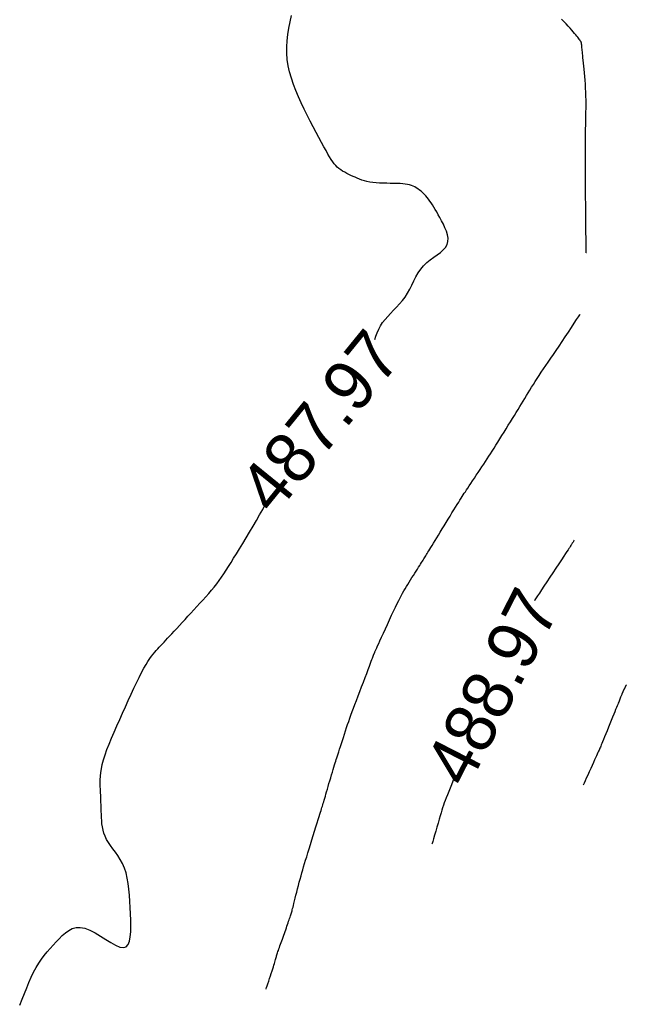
# Model space of a CAD drawing. Header units: millimetres. Extents: x 32690613 to 32693367, y 5343692 to 5344708.
# Tile 393 of 656: x 32692638 to 32692650, y 5344112 to 5344131. Entities that reach past the tile are written whole.
import ezdxf
from ezdxf.enums import TextEntityAlignment as Align

# ---------------------------------------------------------------- set-up
doc = ezdxf.new("R2010")
doc.units = ezdxf.units.MM
doc.header["$LTSCALE"] = 20
for name, color, linetype in [('02-DGM_HL_488.00', 2, 'Continuous'), ('02-DGM_HL_488.50', 12, 'Continuous'), ('02-DGM_HL_489.00', 22, 'Continuous'), ('02-DGM_HL_489.50', 32, 'Continuous')]:
    doc.layers.add(name, color=color, linetype=linetype)

msp = doc.modelspace()

# ---------------------------------------------------------------- linework, layer by layer
at = {"layer": '02-DGM_HL_488.00', "elevation": 488, "flags": 128}
for points in [[(32692644.677, 5344124.852), (32692644.699, 5344124.915), (32692644.725, 5344124.984), (32692644.755, 5344125.053), (32692644.79, 5344125.12), (32692644.831, 5344125.186), (32692644.879, 5344125.249), (32692644.932, 5344125.31), (32692644.989, 5344125.37), (32692645.049, 5344125.431), (32692645.109, 5344125.493), (32692645.169, 5344125.557), (32692645.226, 5344125.624), (32692645.278, 5344125.695), (32692645.326, 5344125.772), (32692645.37, 5344125.852), (32692645.411, 5344125.933), (32692645.452, 5344126.016), (32692645.495, 5344126.097), (32692645.54, 5344126.176), (32692645.59, 5344126.25), (32692645.646, 5344126.318), (32692645.71, 5344126.38), (32692645.778, 5344126.436), (32692645.848, 5344126.487), (32692645.917, 5344126.536), (32692645.982, 5344126.584), (32692646.038, 5344126.633), (32692646.084, 5344126.684), (32692646.116, 5344126.74), (32692646.132, 5344126.801), (32692646.133, 5344126.866), (32692646.121, 5344126.935), (32692646.1, 5344127.005), (32692646.072, 5344127.076), (32692646.04, 5344127.145), (32692646.005, 5344127.213), (32692645.97, 5344127.276), (32692645.938, 5344127.335), (32692645.908, 5344127.389), (32692645.879, 5344127.439), (32692645.852, 5344127.485), (32692645.826, 5344127.528), (32692645.8, 5344127.569), (32692645.774, 5344127.607), (32692645.747, 5344127.643), (32692645.719, 5344127.678), (32692645.69, 5344127.711), (32692645.66, 5344127.742), (32692645.629, 5344127.772), (32692645.598, 5344127.8), (32692645.566, 5344127.825), (32692645.534, 5344127.849), (32692645.502, 5344127.87), (32692645.47, 5344127.888), (32692645.437, 5344127.904), (32692645.403, 5344127.917), (32692645.366, 5344127.929), (32692645.326, 5344127.938), (32692645.282, 5344127.945), (32692645.233, 5344127.951), (32692645.179, 5344127.954), (32692645.119, 5344127.957), (32692645.053, 5344127.958), (32692644.984, 5344127.959), (32692644.913, 5344127.96), (32692644.841, 5344127.961), (32692644.77, 5344127.964), (32692644.701, 5344127.968), (32692644.636, 5344127.975), (32692644.576, 5344127.984), (32692644.52, 5344127.996), (32692644.468, 5344128.01), (32692644.419, 5344128.025), (32692644.372, 5344128.042), (32692644.328, 5344128.06), (32692644.285, 5344128.079), (32692644.242, 5344128.098), (32692644.2, 5344128.118), (32692644.158, 5344128.137), (32692644.116, 5344128.157), (32692644.076, 5344128.179), (32692644.036, 5344128.201), (32692643.999, 5344128.226), (32692643.963, 5344128.252), (32692643.929, 5344128.281), (32692643.898, 5344128.312), (32692643.868, 5344128.347), (32692643.839, 5344128.387), (32692643.809, 5344128.432), (32692643.777, 5344128.484), (32692643.743, 5344128.543), (32692643.705, 5344128.611), (32692643.663, 5344128.687), (32692643.616, 5344128.774), (32692643.564, 5344128.869), (32692643.508, 5344128.973), (32692643.45, 5344129.082), (32692643.39, 5344129.197), (32692643.33, 5344129.315), (32692643.27, 5344129.437), (32692643.212, 5344129.559), (32692643.157, 5344129.682), (32692643.105, 5344129.805), (32692643.057, 5344129.929), (32692643.016, 5344130.052), (32692642.98, 5344130.176), (32692642.953, 5344130.3), (32692642.933, 5344130.424), (32692642.923, 5344130.549), (32692642.923, 5344130.674), (32692642.932, 5344130.799), (32692642.948, 5344130.925), (32692642.968, 5344131.051), (32692642.993, 5344131.177), (32692643.019, 5344131.303)], [(32692637.608, 5344111.599), (32692637.656, 5344111.713), (32692637.702, 5344111.827), (32692637.747, 5344111.94), (32692637.791, 5344112.05), (32692637.837, 5344112.155), (32692637.884, 5344112.255), (32692637.933, 5344112.347), (32692637.986, 5344112.432), (32692638.04, 5344112.512), (32692638.097, 5344112.586), (32692638.154, 5344112.657), (32692638.213, 5344112.725), (32692638.273, 5344112.791), (32692638.333, 5344112.856), (32692638.393, 5344112.92), (32692638.454, 5344112.982), (32692638.518, 5344113.038), (32692638.584, 5344113.085), (32692638.655, 5344113.12), (32692638.732, 5344113.141), (32692638.815, 5344113.145), (32692638.906, 5344113.129), (32692639.005, 5344113.091), (32692639.109, 5344113.036), (32692639.215, 5344112.972), (32692639.321, 5344112.905), (32692639.423, 5344112.842), (32692639.517, 5344112.789), (32692639.601, 5344112.753), (32692639.672, 5344112.742), (32692639.726, 5344112.759), (32692639.766, 5344112.803), (32692639.793, 5344112.869), (32692639.809, 5344112.955), (32692639.817, 5344113.057), (32692639.819, 5344113.17), (32692639.817, 5344113.29), (32692639.812, 5344113.414), (32692639.807, 5344113.539), (32692639.801, 5344113.663), (32692639.793, 5344113.784), (32692639.783, 5344113.903), (32692639.768, 5344114.018), (32692639.749, 5344114.127), (32692639.724, 5344114.231), (32692639.693, 5344114.327), (32692639.655, 5344114.416), (32692639.611, 5344114.497), (32692639.563, 5344114.573), (32692639.514, 5344114.643), (32692639.465, 5344114.71), (32692639.418, 5344114.774), (32692639.374, 5344114.836), (32692639.337, 5344114.897), (32692639.307, 5344114.958), (32692639.284, 5344115.02), (32692639.267, 5344115.082), (32692639.255, 5344115.144), (32692639.246, 5344115.206), (32692639.241, 5344115.268), (32692639.237, 5344115.331), (32692639.234, 5344115.393), (32692639.232, 5344115.456), (32692639.229, 5344115.518), (32692639.227, 5344115.581), (32692639.225, 5344115.643), (32692639.222, 5344115.705), (32692639.22, 5344115.768), (32692639.217, 5344115.83), (32692639.215, 5344115.893), (32692639.213, 5344115.955), (32692639.211, 5344116.019), (32692639.212, 5344116.085), (32692639.215, 5344116.153), (32692639.222, 5344116.226), (32692639.234, 5344116.304), (32692639.251, 5344116.388), (32692639.275, 5344116.479), (32692639.306, 5344116.578), (32692639.344, 5344116.684), (32692639.388, 5344116.796), (32692639.436, 5344116.913), (32692639.487, 5344117.034), (32692639.542, 5344117.158), (32692639.598, 5344117.284), (32692639.656, 5344117.411), (32692639.713, 5344117.538), (32692639.77, 5344117.664), (32692639.827, 5344117.787), (32692639.882, 5344117.905), (32692639.935, 5344118.017), (32692639.986, 5344118.122), (32692640.034, 5344118.218), (32692640.08, 5344118.303), (32692640.122, 5344118.378), (32692640.161, 5344118.441), (32692640.198, 5344118.496), (32692640.232, 5344118.544), (32692640.265, 5344118.585), (32692640.296, 5344118.623), (32692640.326, 5344118.657), (32692640.357, 5344118.69), (32692640.387, 5344118.722), (32692640.417, 5344118.755), (32692640.449, 5344118.789), (32692640.482, 5344118.825), (32692640.516, 5344118.862), (32692640.553, 5344118.902), (32692640.593, 5344118.946), (32692640.637, 5344118.992), (32692640.683, 5344119.043), (32692640.733, 5344119.097), (32692640.786, 5344119.154), (32692640.842, 5344119.214), (32692640.899, 5344119.276), (32692640.957, 5344119.339), (32692641.017, 5344119.403), (32692641.077, 5344119.468), (32692641.137, 5344119.533), (32692641.196, 5344119.598), (32692641.255, 5344119.663), (32692641.313, 5344119.728), (32692641.37, 5344119.792), (32692641.425, 5344119.857), (32692641.478, 5344119.922), (32692641.529, 5344119.986), (32692641.577, 5344120.051), (32692641.624, 5344120.116), (32692641.67, 5344120.184), (32692641.717, 5344120.254), (32692641.764, 5344120.329), (32692641.814, 5344120.408), (32692641.866, 5344120.493), (32692641.923, 5344120.585), (32692641.984, 5344120.685), (32692642.048, 5344120.791), (32692642.115, 5344120.902), (32692642.184, 5344121.016), (32692642.252, 5344121.131), (32692642.319, 5344121.246), (32692642.383, 5344121.359), (32692642.444, 5344121.468), (32692642.497, 5344121.565)]]:
    msp.add_lwpolyline(points, dxfattribs=at)
at = {"layer": '02-DGM_HL_488.50', "elevation": 488.5, "flags": 128}
for points in [[(32692648.871, 5344127.779), (32692648.87, 5344127.996), (32692648.868, 5344128.176), (32692648.867, 5344128.324), (32692648.867, 5344128.443), (32692648.866, 5344128.54), (32692648.866, 5344128.62), (32692648.866, 5344128.686), (32692648.866, 5344128.743), (32692648.867, 5344128.797), (32692648.867, 5344128.848), (32692648.868, 5344128.899), (32692648.869, 5344128.949), (32692648.87, 5344129), (32692648.871, 5344129.053), (32692648.873, 5344129.109), (32692648.874, 5344129.169), (32692648.876, 5344129.234), (32692648.877, 5344129.304), (32692648.879, 5344129.377), (32692648.88, 5344129.453), (32692648.88, 5344129.532), (32692648.88, 5344129.612), (32692648.878, 5344129.694), (32692648.876, 5344129.775), (32692648.872, 5344129.856), (32692648.868, 5344129.935), (32692648.862, 5344130.013), (32692648.856, 5344130.088), (32692648.849, 5344130.161), (32692648.843, 5344130.23), (32692648.836, 5344130.294), (32692648.83, 5344130.354), (32692648.825, 5344130.408), (32692648.819, 5344130.457), (32692648.815, 5344130.501), (32692648.811, 5344130.541), (32692648.807, 5344130.575), (32692648.804, 5344130.606), (32692648.801, 5344130.632), (32692648.799, 5344130.654), (32692648.797, 5344130.672), (32692648.796, 5344130.687), (32692648.794, 5344130.699), (32692648.793, 5344130.709), (32692648.793, 5344130.716), (32692648.792, 5344130.723), (32692648.791, 5344130.729), (32692648.791, 5344130.734), (32692648.79, 5344130.739), (32692648.79, 5344130.745), (32692648.789, 5344130.75), (32692648.788, 5344130.755), (32692648.787, 5344130.761), (32692648.785, 5344130.766), (32692648.784, 5344130.771), (32692648.782, 5344130.776), (32692648.779, 5344130.781), (32692648.776, 5344130.786), (32692648.772, 5344130.792), (32692648.766, 5344130.799), (32692648.76, 5344130.808), (32692648.751, 5344130.818), (32692648.741, 5344130.831), (32692648.729, 5344130.847), (32692648.714, 5344130.867), (32692648.697, 5344130.889), (32692648.676, 5344130.915), (32692648.653, 5344130.944), (32692648.626, 5344130.976), (32692648.596, 5344131.011), (32692648.562, 5344131.049), (32692648.524, 5344131.09), (32692648.482, 5344131.134), (32692648.437, 5344131.18), (32692648.39, 5344131.226)], [(32692648.886, 5344126.573), (32692648.885, 5344126.574), (32692648.885, 5344126.577), (32692648.885, 5344126.582), (32692648.884, 5344126.59), (32692648.884, 5344126.599), (32692648.883, 5344126.612), (32692648.883, 5344126.626), (32692648.882, 5344126.644), (32692648.882, 5344126.666), (32692648.881, 5344126.701), (32692648.88, 5344126.76), (32692648.88, 5344126.853), (32692648.878, 5344126.991), (32692648.876, 5344127.185), (32692648.874, 5344127.444), (32692648.871, 5344127.779)], [(32692642.511, 5344111.914), (32692642.514, 5344111.922), (32692642.521, 5344111.945), (32692642.533, 5344111.979), (32692642.547, 5344112.023), (32692642.564, 5344112.072), (32692642.581, 5344112.125), (32692642.599, 5344112.179), (32692642.616, 5344112.23), (32692642.631, 5344112.278), (32692642.644, 5344112.321), (32692642.657, 5344112.359), (32692642.667, 5344112.395), (32692642.677, 5344112.426), (32692642.685, 5344112.455), (32692642.693, 5344112.48), (32692642.699, 5344112.504), (32692642.706, 5344112.525), (32692642.711, 5344112.544), (32692642.717, 5344112.563), (32692642.722, 5344112.581), (32692642.728, 5344112.6), (32692642.734, 5344112.619), (32692642.741, 5344112.64), (32692642.748, 5344112.662), (32692642.757, 5344112.687), (32692642.766, 5344112.715), (32692642.777, 5344112.744), (32692642.788, 5344112.775), (32692642.799, 5344112.808), (32692642.811, 5344112.842), (32692642.824, 5344112.877), (32692642.837, 5344112.913), (32692642.85, 5344112.95), (32692642.863, 5344112.987), (32692642.876, 5344113.025), (32692642.889, 5344113.062), (32692642.902, 5344113.098), (32692642.915, 5344113.134), (32692642.927, 5344113.169), (32692642.939, 5344113.203), (32692642.95, 5344113.235), (32692642.96, 5344113.266), (32692642.97, 5344113.296), (32692642.98, 5344113.323), (32692642.988, 5344113.349), (32692642.996, 5344113.374), (32692643.004, 5344113.397), (32692643.01, 5344113.418), (32692643.017, 5344113.437), (32692643.022, 5344113.456), (32692643.028, 5344113.475), (32692643.034, 5344113.497), (32692643.041, 5344113.521), (32692643.048, 5344113.549), (32692643.057, 5344113.583), (32692643.067, 5344113.623), (32692643.079, 5344113.671), (32692643.092, 5344113.725), (32692643.107, 5344113.784), (32692643.123, 5344113.846), (32692643.139, 5344113.912), (32692643.156, 5344113.978), (32692643.173, 5344114.044), (32692643.19, 5344114.108), (32692643.207, 5344114.17), (32692643.224, 5344114.231), (32692643.242, 5344114.29), (32692643.259, 5344114.351), (32692643.278, 5344114.414), (32692643.298, 5344114.48), (32692643.32, 5344114.55), (32692643.343, 5344114.626), (32692643.368, 5344114.709), (32692643.395, 5344114.796), (32692643.423, 5344114.885), (32692643.45, 5344114.975), (32692643.477, 5344115.063), (32692643.503, 5344115.147), (32692643.527, 5344115.224), (32692643.548, 5344115.292), (32692643.566, 5344115.35), (32692643.582, 5344115.399), (32692643.595, 5344115.44), (32692643.606, 5344115.475), (32692643.615, 5344115.506), (32692643.624, 5344115.534), (32692643.633, 5344115.56), (32692643.641, 5344115.587), (32692643.65, 5344115.616), (32692643.659, 5344115.647), (32692643.669, 5344115.681), (32692643.68, 5344115.718), (32692643.692, 5344115.757), (32692643.704, 5344115.8), (32692643.717, 5344115.847), (32692643.732, 5344115.897), (32692643.748, 5344115.95), (32692643.764, 5344116.007), (32692643.781, 5344116.065), (32692643.798, 5344116.123), (32692643.815, 5344116.181), (32692643.832, 5344116.236), (32692643.847, 5344116.289), (32692643.862, 5344116.336), (32692643.875, 5344116.379), (32692643.887, 5344116.418), (32692643.899, 5344116.453), (32692643.91, 5344116.488), (32692643.921, 5344116.522), (32692643.933, 5344116.558), (32692643.946, 5344116.598), (32692643.96, 5344116.641), (32692643.975, 5344116.691), (32692643.992, 5344116.745), (32692644.011, 5344116.803), (32692644.03, 5344116.865), (32692644.05, 5344116.928), (32692644.071, 5344116.993), (32692644.092, 5344117.058), (32692644.114, 5344117.122), (32692644.135, 5344117.185), (32692644.157, 5344117.247), (32692644.179, 5344117.309), (32692644.202, 5344117.373), (32692644.227, 5344117.44), (32692644.253, 5344117.51), (32692644.281, 5344117.584), (32692644.311, 5344117.665), (32692644.344, 5344117.752), (32692644.378, 5344117.843), (32692644.413, 5344117.936), (32692644.448, 5344118.029), (32692644.482, 5344118.119), (32692644.514, 5344118.203), (32692644.543, 5344118.281), (32692644.568, 5344118.347), (32692644.589, 5344118.403), (32692644.605, 5344118.447), (32692644.618, 5344118.481), (32692644.628, 5344118.508), (32692644.636, 5344118.527), (32692644.641, 5344118.542), (32692644.645, 5344118.553), (32692644.649, 5344118.561), (32692644.652, 5344118.569), (32692644.655, 5344118.576), (32692644.658, 5344118.583), (32692644.66, 5344118.589), (32692644.663, 5344118.596), (32692644.667, 5344118.604), (32692644.67, 5344118.611), (32692644.674, 5344118.62), (32692644.679, 5344118.631), (32692644.685, 5344118.643), (32692644.692, 5344118.66), (32692644.702, 5344118.682), (32692644.715, 5344118.711), (32692644.732, 5344118.749), (32692644.753, 5344118.795), (32692644.779, 5344118.853), (32692644.811, 5344118.922), (32692644.847, 5344119.001), (32692644.886, 5344119.087), (32692644.927, 5344119.177), (32692644.969, 5344119.269), (32692645.01, 5344119.358), (32692645.05, 5344119.444), (32692645.087, 5344119.523), (32692645.121, 5344119.592), (32692645.151, 5344119.654), (32692645.179, 5344119.708), (32692645.205, 5344119.757), (32692645.23, 5344119.802), (32692645.254, 5344119.845), (32692645.278, 5344119.887), (32692645.304, 5344119.929), (32692645.331, 5344119.972), (32692645.359, 5344120.017), (32692645.387, 5344120.062), (32692645.416, 5344120.108), (32692645.445, 5344120.153), (32692645.473, 5344120.196), (32692645.5, 5344120.238), (32692645.525, 5344120.277), (32692645.548, 5344120.314), (32692645.569, 5344120.347), (32692645.588, 5344120.378), (32692645.606, 5344120.407), (32692645.623, 5344120.434), (32692645.638, 5344120.459), (32692645.652, 5344120.482), (32692645.666, 5344120.504), (32692645.678, 5344120.525), (32692645.691, 5344120.545), (32692645.704, 5344120.567), (32692645.718, 5344120.589), (32692645.733, 5344120.614), (32692645.75, 5344120.641), (32692645.769, 5344120.673), (32692645.791, 5344120.709), (32692645.816, 5344120.75), (32692645.844, 5344120.796), (32692645.875, 5344120.846), (32692645.908, 5344120.9), (32692645.943, 5344120.957), (32692645.979, 5344121.016), (32692646.017, 5344121.078), (32692646.056, 5344121.142), (32692646.095, 5344121.206), (32692646.135, 5344121.271), (32692646.174, 5344121.335), (32692646.212, 5344121.397), (32692646.249, 5344121.457), (32692646.284, 5344121.513), (32692646.316, 5344121.565), (32692646.345, 5344121.612), (32692646.371, 5344121.654), (32692646.394, 5344121.69), (32692646.415, 5344121.724), (32692646.436, 5344121.755), (32692646.456, 5344121.787), (32692646.478, 5344121.819), (32692646.501, 5344121.854), (32692646.527, 5344121.893), (32692646.556, 5344121.937), (32692646.588, 5344121.985), (32692646.623, 5344122.037), (32692646.659, 5344122.092), (32692646.696, 5344122.148), (32692646.734, 5344122.205), (32692646.772, 5344122.261), (32692646.808, 5344122.317), (32692646.844, 5344122.37), (32692646.878, 5344122.422), (32692646.912, 5344122.473), (32692646.946, 5344122.524), (32692646.979, 5344122.576), (32692647.014, 5344122.629), (32692647.049, 5344122.685), (32692647.087, 5344122.743), (32692647.125, 5344122.805), (32692647.166, 5344122.87), (32692647.207, 5344122.937), (32692647.249, 5344123.005), (32692647.291, 5344123.073), (32692647.333, 5344123.142), (32692647.374, 5344123.209), (32692647.414, 5344123.274), (32692647.453, 5344123.337), (32692647.49, 5344123.397), (32692647.526, 5344123.456), (32692647.561, 5344123.513), (32692647.595, 5344123.569), (32692647.628, 5344123.624), (32692647.662, 5344123.678), (32692647.695, 5344123.733), (32692647.728, 5344123.787), (32692647.762, 5344123.842), (32692647.797, 5344123.898), (32692647.832, 5344123.955), (32692647.869, 5344124.013), (32692647.907, 5344124.073), (32692647.946, 5344124.134), (32692647.988, 5344124.197), (32692648.032, 5344124.263), (32692648.078, 5344124.33), (32692648.126, 5344124.401), (32692648.177, 5344124.475), (32692648.23, 5344124.552), (32692648.285, 5344124.634), (32692648.343, 5344124.719), (32692648.404, 5344124.809), (32692648.467, 5344124.903), (32692648.53, 5344124.998), (32692648.59, 5344125.089), (32692648.645, 5344125.174), (32692648.693, 5344125.246), (32692648.73, 5344125.303), (32692648.754, 5344125.34), (32692648.763, 5344125.354)]]:
    msp.add_lwpolyline(points, dxfattribs=at)
at = {"layer": '02-DGM_HL_489.00', "elevation": 489, "flags": 128}
for points in [[(32692648.645, 5344120.857), (32692648.644, 5344120.854), (32692648.64, 5344120.848), (32692648.635, 5344120.84), (32692648.628, 5344120.829), (32692648.621, 5344120.817), (32692648.613, 5344120.804), (32692648.605, 5344120.792), (32692648.598, 5344120.78), (32692648.592, 5344120.77), (32692648.587, 5344120.761), (32692648.582, 5344120.754), (32692648.578, 5344120.747), (32692648.574, 5344120.742), (32692648.571, 5344120.736), (32692648.568, 5344120.731), (32692648.565, 5344120.726), (32692648.561, 5344120.721), (32692648.556, 5344120.714), (32692648.549, 5344120.703), (32692648.538, 5344120.687), (32692648.522, 5344120.663), (32692648.501, 5344120.631), (32692648.472, 5344120.588), (32692648.435, 5344120.533), (32692648.389, 5344120.464), (32692648.337, 5344120.385), (32692648.279, 5344120.298), (32692648.218, 5344120.207), (32692648.157, 5344120.115), (32692648.098, 5344120.025), (32692648.043, 5344119.941), (32692647.993, 5344119.866), (32692647.952, 5344119.802), (32692647.917, 5344119.749), (32692647.888, 5344119.704), (32692647.864, 5344119.665), (32692647.851, 5344119.644)], [(32692646.281, 5344116.175), (32692646.262, 5344116.127), (32692646.232, 5344116.057), (32692646.203, 5344115.986), (32692646.174, 5344115.916), (32692646.146, 5344115.849), (32692646.12, 5344115.785), (32692646.097, 5344115.726), (32692646.076, 5344115.672), (32692646.058, 5344115.623), (32692646.042, 5344115.575), (32692646.026, 5344115.528), (32692646.011, 5344115.479), (32692645.995, 5344115.425), (32692645.977, 5344115.366), (32692645.958, 5344115.299), (32692645.935, 5344115.222), (32692645.911, 5344115.14), (32692645.888, 5344115.058), (32692645.865, 5344114.979), (32692645.845, 5344114.91), (32692645.829, 5344114.855), (32692645.818, 5344114.818), (32692645.814, 5344114.804)]]:
    msp.add_lwpolyline(points, dxfattribs=at)
at = {"layer": '02-DGM_HL_489.50', "elevation": 489.5, "flags": 128}
msp.add_lwpolyline([(32692649.681, 5344117.975), (32692649.681, 5344117.973), (32692649.679, 5344117.97), (32692649.677, 5344117.966), (32692649.674, 5344117.961), (32692649.671, 5344117.955), (32692649.668, 5344117.949), (32692649.665, 5344117.943), (32692649.662, 5344117.936), (32692649.659, 5344117.931), (32692649.657, 5344117.926), (32692649.654, 5344117.921), (32692649.652, 5344117.916), (32692649.649, 5344117.911), (32692649.647, 5344117.906), (32692649.644, 5344117.901), (32692649.641, 5344117.895), (32692649.638, 5344117.889), (32692649.635, 5344117.882), (32692649.632, 5344117.875), (32692649.628, 5344117.867), (32692649.624, 5344117.86), (32692649.621, 5344117.853), (32692649.618, 5344117.846), (32692649.614, 5344117.839), (32692649.612, 5344117.833), (32692649.609, 5344117.827), (32692649.606, 5344117.821), (32692649.603, 5344117.815), (32692649.6, 5344117.808), (32692649.597, 5344117.801), (32692649.594, 5344117.792), (32692649.59, 5344117.782), (32692649.585, 5344117.77), (32692649.58, 5344117.757), (32692649.574, 5344117.742), (32692649.568, 5344117.726), (32692649.561, 5344117.709), (32692649.554, 5344117.691), (32692649.546, 5344117.672), (32692649.538, 5344117.652), (32692649.53, 5344117.631), (32692649.52, 5344117.608), (32692649.51, 5344117.583), (32692649.498, 5344117.554), (32692649.484, 5344117.521), (32692649.469, 5344117.483), (32692649.45, 5344117.439), (32692649.43, 5344117.388), (32692649.406, 5344117.329), (32692649.38, 5344117.265), (32692649.353, 5344117.198), (32692649.326, 5344117.129), (32692649.299, 5344117.061), (32692649.273, 5344116.997), (32692649.249, 5344116.937), (32692649.228, 5344116.885), (32692649.21, 5344116.842), (32692649.196, 5344116.807), (32692649.184, 5344116.778), (32692649.174, 5344116.754), (32692649.165, 5344116.734), (32692649.157, 5344116.715), (32692649.149, 5344116.696), (32692649.139, 5344116.676), (32692649.129, 5344116.653), (32692649.117, 5344116.627), (32692649.104, 5344116.597), (32692649.088, 5344116.563), (32692649.07, 5344116.523), (32692649.05, 5344116.478), (32692649.027, 5344116.428), (32692649.002, 5344116.371), (32692648.973, 5344116.308), (32692648.943, 5344116.242), (32692648.913, 5344116.176), (32692648.885, 5344116.114), (32692648.861, 5344116.06), (32692648.841, 5344116.017), (32692648.828, 5344115.988), (32692648.823, 5344115.977)], dxfattribs=at)

# ---------------------------------------------------------------- texts
at = {"layer": '02-DGM_HL_488.00'}
msp.add_text('487.97', height=1, rotation=50.8709, dxfattribs=at).set_placement((32692643.579, 5344123.222, 492), align=Align.MIDDLE)
at = {"layer": '02-DGM_HL_489.00'}
msp.add_text('488.97', height=1, rotation=62.8933, dxfattribs=at).set_placement((32692647.007, 5344117.938, 981), align=Align.MIDDLE)

doc.saveas('drawing.dxf')
